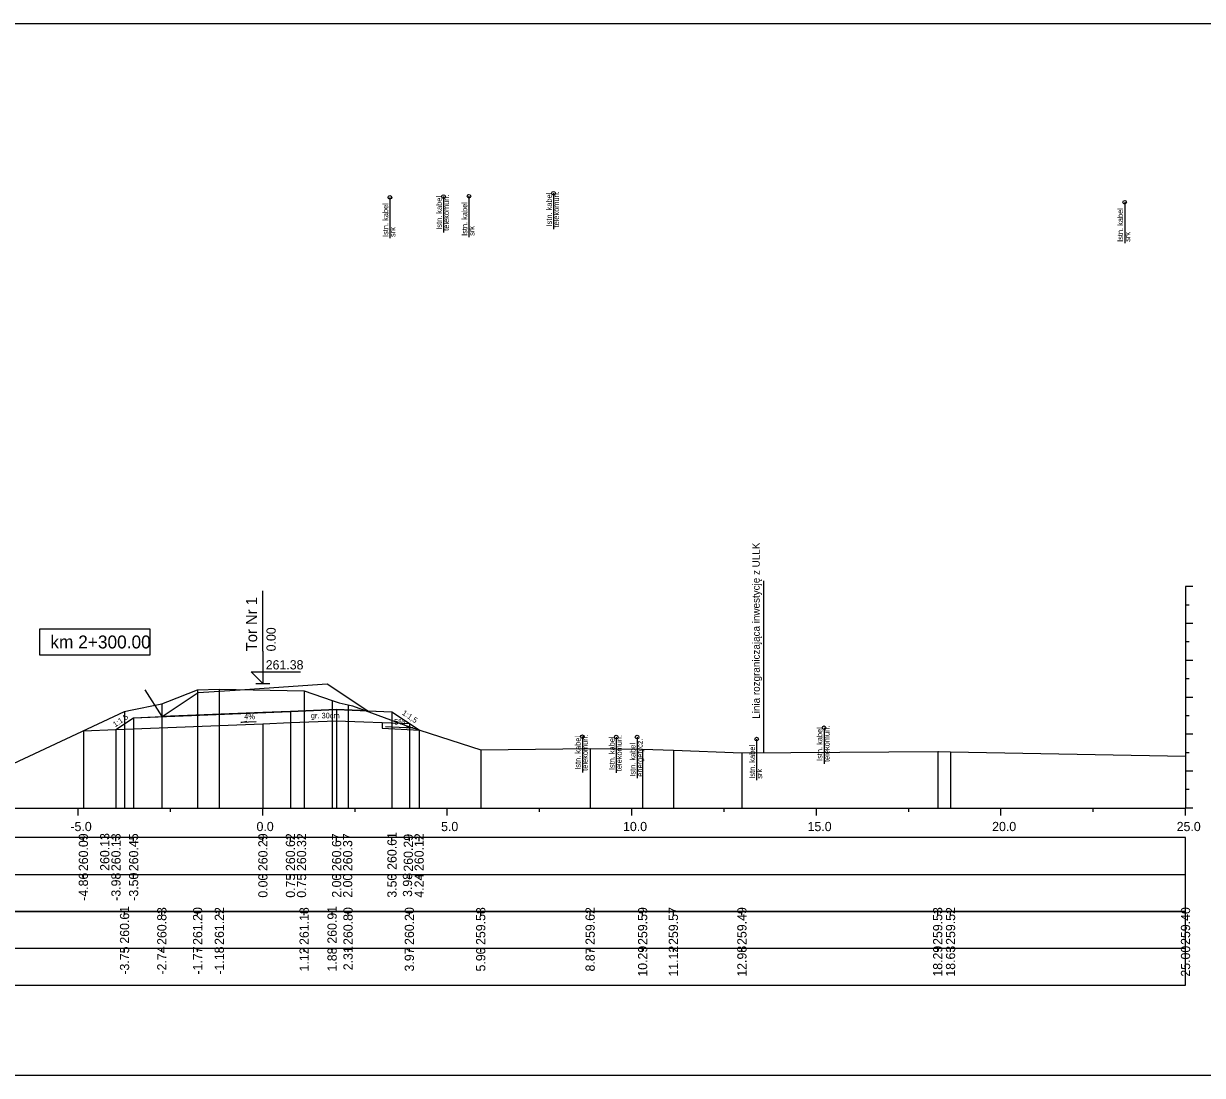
# Model space of a CAD drawing. Extents: x 6516023 to 6560129, y 5513077 to 5529206.
# Drawn here: x 6517134.78 to 6517166.72, y 5513364.27 to 5513392.77 of the extents above; entities that cross this region are included whole.
import ezdxf

# ---------------------------------------------------------------- set-up
doc = ezdxf.new("R2010")
doc.units = 0
for name, color, linetype in [('IR_default', 7, 'Continuous'), ('TOR_PRZEK_P-kable', 7, 'Continuous'), ('TOR_PRZEK_P-komponent', 7, 'Continuous'), ('TOR_PRZEK_P-odwodnienie', 7, 'Continuous'), ('TOR_PRZEK_P-opisy', 7, 'Continuous'), ('TOR_PRZEK_P-schodkowanie+wymiana', 7, 'Continuous'), ('TOR_PRZEK_P-tabelka istniejace', 7, 'Continuous'), ('TOR_PRZEK_P-tabelka projektowane', 7, 'Continuous'), ('TOR_PRZEK_P-teren istniejacy', 7, 'Continuous'), ('TOR_PRZEK_P-tory projektowane', 7, 'Continuous'), ('TOR_PRZEK_P-uklad odniesienia', 7, 'Continuous'), ('TOR_PRZEK_P-warstwa ochronna I', 7, 'Continuous'), ('TOR_PRZEK_P-warstwa ochronna II', 7, 'Continuous'), ('TOR_PS_T-granica PKP-projektowana', 7, 'Continuous'), ('TOR_PS_T-skarpy projektowane', 7, 'Continuous'), ('TOR_RAMKI-ramka+tabelka 1', 7, 'Continuous')]:
    doc.layers.add(name, color=color, linetype=linetype)

msp = doc.modelspace()

# ---------------------------------------------------------------- linework, layer by layer
at = {"layer": 'IR_default'}
msp.add_lwpolyline([(6517137.285, 5513373.638), (6517137.518, 5513373.793), (6517137.763, 5513373.957), (6517138.534, 5513373.988), (6517139.516, 5513374.642), (6517140.513, 5513374.709), (6517143.008, 5513374.875), (6517144.106, 5513374.143), (6517144.763, 5513374.117), (6517145.242, 5513373.798), (6517145.499, 5513373.626)], dxfattribs=at)
at = {"layer": 'TOR_PRZEK_P-kable'}
for p, q in [((6517144.707, 5513388.058), (6517144.707, 5513386.948)), ((6517146.16, 5513388.079), (6517146.16, 5513387.105)), ((6517146.85, 5513388.089), (6517146.85, 5513386.979)), ((6517149.141, 5513388.168), (6517149.141, 5513387.194)), ((6517164.615, 5513387.926), (6517164.615, 5513386.816)), ((6517156.469, 5513373.686), (6517156.469, 5513372.712)), ((6517149.921, 5513373.446), (6517149.921, 5513372.472)), ((6517150.841, 5513373.435), (6517150.841, 5513372.462)), ((6517151.406, 5513373.434), (6517151.406, 5513372.325)), ((6517154.644, 5513373.38), (6517154.644, 5513372.27))]:
    msp.add_line(p, q, dxfattribs=at)
for centre in [(6517144.707, 5513388.058), (6517146.16, 5513388.079), (6517146.85, 5513388.089), (6517149.141, 5513388.168), (6517164.615, 5513387.926), (6517156.469, 5513373.686), (6517149.921, 5513373.446), (6517150.841, 5513373.435), (6517151.406, 5513373.434), (6517154.644, 5513373.38)]:
    msp.add_circle(centre, 0.05, dxfattribs=at)
at = {"layer": 'TOR_PRZEK_P-komponent'}
msp.add_lwpolyline([(6517139.516, 5513374.642), (6517140.513, 5513374.709), (6517143.008, 5513374.875), (6517144.106, 5513374.143), (6517143.263, 5513374.177), (6517142.013, 5513374.127), (6517141.263, 5513374.097), (6517138.534, 5513373.988)], close=True, dxfattribs=at)
msp.add_lwpolyline([(6517139.516, 5513374.642), (6517140.513, 5513374.709), (6517143.008, 5513374.875), (6517144.106, 5513374.143), (6517143.263, 5513374.177), (6517142.013, 5513374.127), (6517141.263, 5513374.097), (6517138.534, 5513373.988)], close=True, dxfattribs=at)
at = {"layer": 'TOR_PRZEK_P-odwodnienie'}
msp.add_line((6517138.534, 5513373.988), (6517138.079, 5513374.718), dxfattribs=at)
at = {"layer": 'TOR_PRZEK_P-opisy'}
msp.add_lwpolyline([(6517141.084, 5513373.851), (6517140.666, 5513373.832), (6517140.834, 5513373.861)], dxfattribs=at)
at = {"layer": 'TOR_PRZEK_P-schodkowanie+wymiana'}
for p, q in [((6517144.499, 5513373.827), (6517144.499, 5513373.676)), ((6517144.499, 5513373.676), (6517145.522, 5513373.625))]:
    msp.add_line(p, q, dxfattribs=at)
at = {"layer": 'TOR_PRZEK_P-tabelka istniejace'}
for p, q in [((6517137.518, 5513368.611), (6517137.518, 5513368.711)), ((6517138.528, 5513368.611), (6517138.528, 5513368.711)), ((6517139.497, 5513368.611), (6517139.497, 5513368.711)), ((6517140.086, 5513368.611), (6517140.086, 5513368.711)), ((6517142.384, 5513368.611), (6517142.384, 5513368.711)), ((6517143.141, 5513368.611), (6517143.141, 5513368.711)), ((6517143.573, 5513368.611), (6517143.573, 5513368.711)), ((6517145.234, 5513368.611), (6517145.234, 5513368.711)), ((6517147.168, 5513368.611), (6517147.168, 5513368.711)), ((6517150.132, 5513368.611), (6517150.132, 5513368.711)), ((6517151.554, 5513368.611), (6517151.554, 5513368.711)), ((6517152.388, 5513368.611), (6517152.388, 5513368.711)), ((6517154.244, 5513368.611), (6517154.244, 5513368.711)), ((6517159.549, 5513368.611), (6517159.549, 5513368.711)), ((6517159.897, 5513368.611), (6517159.897, 5513368.711)), ((6517166.263, 5513368.611), (6517166.263, 5513368.711)), ((6517112.463, 5513367.711), (6517166.263, 5513367.711)), ((6517137.518, 5513367.611), (6517137.518, 5513367.711)), ((6517138.528, 5513367.611), (6517138.528, 5513367.711)), ((6517139.497, 5513367.611), (6517139.497, 5513367.711)), ((6517140.086, 5513367.611), (6517140.086, 5513367.711)), ((6517142.384, 5513367.611), (6517142.384, 5513367.711)), ((6517143.141, 5513367.611), (6517143.141, 5513367.711)), ((6517143.573, 5513367.611), (6517143.573, 5513367.711)), ((6517145.234, 5513367.611), (6517145.234, 5513367.711)), ((6517147.168, 5513367.611), (6517147.168, 5513367.711)), ((6517150.132, 5513367.611), (6517150.132, 5513367.711)), ((6517151.554, 5513367.611), (6517151.554, 5513367.711)), ((6517152.388, 5513367.611), (6517152.388, 5513367.711)), ((6517154.244, 5513367.611), (6517154.244, 5513367.711)), ((6517159.549, 5513367.611), (6517159.549, 5513367.711)), ((6517159.897, 5513367.611), (6517159.897, 5513367.711)), ((6517166.263, 5513367.611), (6517166.263, 5513367.711))]:
    msp.add_line(p, q, dxfattribs=at)
for points in [[(6517139.497, 5513374.712), (6517139.497, 5513371.711), (6517139.497, 5513371.581), (6517139.497, 5513371.511)], [(6517140.086, 5513374.733), (6517140.086, 5513371.711), (6517140.086, 5513371.581), (6517140.086, 5513371.511)], [(6517142.384, 5513374.69), (6517142.384, 5513371.711), (6517142.384, 5513371.581), (6517142.384, 5513371.511)], [(6517138.528, 5513374.337), (6517138.528, 5513371.711), (6517138.528, 5513371.581), (6517138.528, 5513371.511)], [(6517143.141, 5513374.425), (6517143.141, 5513371.711), (6517143.141, 5513371.581), (6517143.141, 5513371.511)], [(6517143.573, 5513374.308), (6517143.573, 5513371.711), (6517143.573, 5513371.581), (6517143.573, 5513371.511)], [(6517137.518, 5513374.123), (6517137.518, 5513371.711), (6517137.518, 5513371.581), (6517137.518, 5513371.511)], [(6517145.234, 5513373.711), (6517145.234, 5513371.711), (6517145.234, 5513371.581), (6517145.234, 5513371.511)], [(6517147.168, 5513373.093), (6517147.168, 5513371.711), (6517147.168, 5513371.581), (6517147.168, 5513371.511)], [(6517150.132, 5513373.129), (6517150.132, 5513371.711), (6517150.132, 5513371.581), (6517150.132, 5513371.511)], [(6517151.554, 5513373.105), (6517151.554, 5513371.711), (6517151.554, 5513371.581), (6517151.554, 5513371.511)], [(6517152.388, 5513373.08), (6517152.388, 5513371.711), (6517152.388, 5513371.581), (6517152.388, 5513371.511)], [(6517154.244, 5513373.005), (6517154.244, 5513371.711), (6517154.244, 5513371.581), (6517154.244, 5513371.511)], [(6517159.549, 5513373.04), (6517159.549, 5513371.711), (6517159.549, 5513371.581), (6517159.549, 5513371.511)], [(6517159.897, 5513373.034), (6517159.897, 5513371.711), (6517159.897, 5513371.581), (6517159.897, 5513371.511)], [(6517166.263, 5513372.914), (6517166.263, 5513371.711), (6517166.263, 5513371.581), (6517166.263, 5513371.511)]]:
    msp.add_lwpolyline(points, dxfattribs=at)
msp.add_lwpolyline([(6517112.463, 5513368.711), (6517112.463, 5513366.711), (6517166.263, 5513366.711), (6517166.263, 5513368.711)], close=True, dxfattribs=at)
at = {"layer": 'TOR_PRZEK_P-tabelka projektowane'}
for p, q in [((6517136.402, 5513370.611), (6517136.402, 5513370.711)), ((6517137.285, 5513370.611), (6517137.285, 5513370.711)), ((6517137.285, 5513370.611), (6517137.285, 5513370.711)), ((6517137.763, 5513370.611), (6517137.763, 5513370.711)), ((6517141.263, 5513370.611), (6517141.263, 5513370.711)), ((6517142.013, 5513370.611), (6517142.013, 5513370.711)), ((6517142.013, 5513370.611), (6517142.013, 5513370.711)), ((6517143.263, 5513370.611), (6517143.263, 5513370.711)), ((6517143.263, 5513370.611), (6517143.263, 5513370.711)), ((6517144.763, 5513370.611), (6517144.763, 5513370.711)), ((6517145.242, 5513370.611), (6517145.242, 5513370.711)), ((6517145.499, 5513370.611), (6517145.499, 5513370.711)), ((6517112.463, 5513369.711), (6517166.263, 5513369.711)), ((6517136.402, 5513369.611), (6517136.402, 5513369.711)), ((6517137.285, 5513369.611), (6517137.285, 5513369.711)), ((6517137.285, 5513369.611), (6517137.285, 5513369.711)), ((6517137.763, 5513369.611), (6517137.763, 5513369.711)), ((6517141.263, 5513369.611), (6517141.263, 5513369.711)), ((6517142.013, 5513369.611), (6517142.013, 5513369.711)), ((6517142.013, 5513369.611), (6517142.013, 5513369.711)), ((6517143.263, 5513369.611), (6517143.263, 5513369.711)), ((6517143.263, 5513369.611), (6517143.263, 5513369.711)), ((6517144.763, 5513369.611), (6517144.763, 5513369.711)), ((6517145.242, 5513369.611), (6517145.242, 5513369.711)), ((6517145.499, 5513369.611), (6517145.499, 5513369.711))]:
    msp.add_line(p, q, dxfattribs=at)
for points in [[(6517137.763, 5513373.957), (6517137.763, 5513371.711), (6517137.763, 5513371.581), (6517137.763, 5513371.511)], [(6517142.013, 5513374.127), (6517142.013, 5513371.711), (6517142.013, 5513371.581), (6517142.013, 5513371.511)], [(6517143.263, 5513374.177), (6517143.263, 5513371.711), (6517143.263, 5513371.581), (6517143.263, 5513371.511)], [(6517144.763, 5513374.117), (6517144.763, 5513371.711), (6517144.763, 5513371.581), (6517144.763, 5513371.511)], [(6517137.285, 5513373.638), (6517137.285, 5513371.711), (6517137.285, 5513371.581), (6517137.285, 5513371.511)], [(6517137.285, 5513373.638), (6517137.285, 5513371.711), (6517137.285, 5513371.581), (6517137.285, 5513371.511)], [(6517141.263, 5513373.797), (6517141.263, 5513371.711), (6517141.263, 5513371.581), (6517141.263, 5513371.511)], [(6517142.013, 5513373.827), (6517142.013, 5513371.711), (6517142.013, 5513371.581), (6517142.013, 5513371.511)], [(6517143.263, 5513373.877), (6517143.263, 5513371.711), (6517143.263, 5513371.581), (6517143.263, 5513371.511)], [(6517145.242, 5513373.798), (6517145.242, 5513371.711), (6517145.242, 5513371.581), (6517145.242, 5513371.511)], [(6517145.499, 5513373.626), (6517145.499, 5513371.711), (6517145.499, 5513371.581), (6517145.499, 5513371.511)], [(6517136.402, 5513373.602), (6517136.402, 5513371.711), (6517136.402, 5513371.581), (6517136.402, 5513371.511)]]:
    msp.add_lwpolyline(points, dxfattribs=at)
msp.add_lwpolyline([(6517112.463, 5513370.711), (6517112.463, 5513368.711), (6517166.263, 5513368.711), (6517166.263, 5513370.711)], close=True, dxfattribs=at)
at = {"layer": 'TOR_PRZEK_P-teren istniejacy'}
msp.add_lwpolyline([(6517134.223, 5513372.585), (6517137.518, 5513374.123), (6517137.638, 5513374.153), (6517138.528, 5513374.337), (6517138.691, 5513374.395), (6517139.497, 5513374.712), (6517140.086, 5513374.733), (6517142.384, 5513374.69), (6517143.141, 5513374.425), (6517143.335, 5513374.366), (6517143.573, 5513374.308), (6517143.69, 5513374.28), (6517145.234, 5513373.711), (6517147.168, 5513373.093), (6517150.132, 5513373.129), (6517151.554, 5513373.105), (6517152.388, 5513373.08), (6517154.244, 5513373.005), (6517159.549, 5513373.04), (6517159.571, 5513373.04), (6517159.897, 5513373.034), (6517166.263, 5513372.914)], dxfattribs=at)
at = {"layer": 'TOR_PRZEK_P-tory projektowane'}
for p, q in [((6517141.263, 5513375.764), (6517141.263, 5513377.397)), ((6517141.263, 5513375.764), (6517141.263, 5513374.887)), ((6517141.263, 5513374.887), (6517140.944, 5513375.206)), ((6517140.944, 5513375.206), (6517142.288, 5513375.206)), ((6517141.072, 5513374.887), (6517141.455, 5513374.887))]:
    msp.add_line(p, q, dxfattribs=at)
at = {"layer": 'TOR_PRZEK_P-uklad odniesienia'}
for p, q in [((6517166.263, 5513377.511), (6517166.263, 5513371.511)), ((6517166.463, 5513377.511), (6517166.263, 5513377.511)), ((6517166.363, 5513377.011), (6517166.263, 5513377.011)), ((6517166.463, 5513376.511), (6517166.263, 5513376.511)), ((6517166.363, 5513376.011), (6517166.263, 5513376.011)), ((6517166.463, 5513375.511), (6517166.263, 5513375.511)), ((6517166.363, 5513375.011), (6517166.263, 5513375.011)), ((6517166.463, 5513374.511), (6517166.263, 5513374.511)), ((6517166.363, 5513374.011), (6517166.263, 5513374.011)), ((6517166.463, 5513373.511), (6517166.263, 5513373.511)), ((6517166.363, 5513373.011), (6517166.263, 5513373.011)), ((6517166.463, 5513372.511), (6517166.263, 5513372.511)), ((6517166.363, 5513372.011), (6517166.263, 5513372.011)), ((6517116.263, 5513371.511), (6517166.263, 5513371.511)), ((6517136.263, 5513371.311), (6517136.263, 5513371.511)), ((6517138.763, 5513371.411), (6517138.763, 5513371.511)), ((6517141.263, 5513371.311), (6517141.263, 5513371.511)), ((6517143.763, 5513371.411), (6517143.763, 5513371.511)), ((6517146.263, 5513371.311), (6517146.263, 5513371.511)), ((6517148.763, 5513371.411), (6517148.763, 5513371.511)), ((6517151.263, 5513371.311), (6517151.263, 5513371.511)), ((6517153.763, 5513371.411), (6517153.763, 5513371.511)), ((6517156.263, 5513371.311), (6517156.263, 5513371.511)), ((6517158.763, 5513371.411), (6517158.763, 5513371.511)), ((6517161.263, 5513371.311), (6517161.263, 5513371.511)), ((6517163.763, 5513371.411), (6517163.763, 5513371.511)), ((6517166.263, 5513371.311), (6517166.263, 5513371.511)), ((6517166.463, 5513371.511), (6517166.263, 5513371.511))]:
    msp.add_line(p, q, dxfattribs=at)
msp.add_lwpolyline([(6517138.213, 5513376.361), (6517135.213, 5513376.361), (6517135.213, 5513375.661), (6517138.213, 5513375.661)], close=True, dxfattribs=at)
at = {"layer": 'TOR_PRZEK_P-warstwa ochronna I'}
msp.add_lwpolyline([(6517137.285, 5513373.638), (6517141.263, 5513373.797), (6517142.013, 5513373.827), (6517143.263, 5513373.877), (6517145.242, 5513373.798)], dxfattribs=at)
at = {"layer": 'TOR_PRZEK_P-warstwa ochronna II'}
msp.add_lwpolyline([(6517136.402, 5513373.602), (6517137.285, 5513373.638), (6517137.763, 5513373.957), (6517142.013, 5513374.127), (6517143.263, 5513374.177), (6517144.763, 5513374.117), (6517145.499, 5513373.626)], dxfattribs=at)
at = {"layer": 'TOR_PS_T-granica PKP-projektowana'}
msp.add_line((6517154.841, 5513373.009), (6517154.841, 5513377.667), dxfattribs=at)
at = {"layer": 'TOR_PS_T-skarpy projektowane'}
msp.add_lwpolyline([(6517144.592, 5513373.72), (6517145.327, 5513373.681), (6517145.155, 5513373.712)], dxfattribs=at)
at = {"layer": 'TOR_RAMKI-ramka+tabelka 1'}
msp.add_lwpolyline([(6517109.813, 5513392.767), (6517357.313, 5513392.767), (6517357.313, 5513364.267), (6517109.813, 5513364.267)], close=True, dxfattribs=at)

# ---------------------------------------------------------------- texts
at = {"layer": 'TOR_PRZEK_P-kable'}
for s, height, p in [('Istn. kabel', 0.14999, (6517146.115, 5513387.181)), ('telekomun.', 0.15, (6517146.309, 5513387.153)), ('Istn. kabel', 0.14999, (6517149.096, 5513387.27)), ('telekomun.', 0.15, (6517149.29, 5513387.242)), ('Istn. kabel', 0.14999, (6517144.662, 5513386.985)), ('Istn. kabel', 0.14999, (6517146.804, 5513387.015)), ('Istn. kabel', 0.14999, (6517164.57, 5513386.852)), ('srk', 0.15, (6517144.856, 5513386.985)), ('srk', 0.15, (6517146.998, 5513387.015)), ('srk', 0.15, (6517164.764, 5513386.853)), ('Istn. kabel', 0.14999, (6517156.424, 5513372.788)), ('telekomun.', 0.15, (6517156.619, 5513372.76)), ('Istn. kabel', 0.14999, (6517149.876, 5513372.549)), ('telekomun.', 0.15, (6517150.07, 5513372.52)), ('Istn. kabel', 0.14999, (6517150.797, 5513372.538)), ('telekomun.', 0.15, (6517150.991, 5513372.51)), ('energetycz.', 0.14999, (6517151.555, 5513372.361)), ('Istn. kabel', 0.14999, (6517151.361, 5513372.361)), ('Istn. kabel', 0.14999, (6517154.599, 5513372.306)), ('srk', 0.15, (6517154.793, 5513372.306))]:
    msp.add_text(s, height=height, rotation=90.0511, dxfattribs=at).set_placement(p)
at = {"layer": 'TOR_PRZEK_P-opisy'}
for s, rotation, p in [('1:1,5', 34.0701, (6517137.264, 5513373.696)), ('4%', 0.1515, (6517140.761, 5513373.917)), ('1:1,5', 325.9299, (6517145.022, 5513374.054))]:
    msp.add_text(s, height=0.15, rotation=rotation, dxfattribs=at).set_placement(p)
at = {"layer": 'TOR_PRZEK_P-tabelka istniejace'}
for s, p in [('260.61', (6517137.643, 5513367.837)), ('260.91', (6517143.266, 5513367.837)), ('260.83', (6517138.653, 5513367.803)), ('261.20', (6517139.622, 5513367.803)), ('261.22', (6517140.211, 5513367.805)), ('261.18', (6517142.509, 5513367.802)), ('260.80', (6517143.698, 5513367.803)), ('260.20', (6517145.359, 5513367.803)), ('259.58', (6517147.293, 5513367.802)), ('259.62', (6517150.257, 5513367.805)), ('259.59', (6517151.679, 5513367.803)), ('259.57', (6517152.513, 5513367.803)), ('259.49', (6517154.369, 5513367.803)), ('259.53', (6517159.674, 5513367.803)), ('259.52', (6517160.022, 5513367.805)), ('259.40', (6517166.388, 5513367.803)), ('-3.75', (6517137.643, 5513366.998)), ('-2.74', (6517138.653, 5513367)), ('-1.77', (6517139.622, 5513366.999)), ('-1.18', (6517140.211, 5513366.998)), ('1.12', (6517142.509, 5513367.084)), ('1.88', (6517143.266, 5513367.082)), ('2.31', (6517143.698, 5513367.117)), ('3.97', (6517145.359, 5513367.083)), ('5.90', (6517147.293, 5513367.083)), ('8.87', (6517150.257, 5513367.083)), ('10.29', (6517151.679, 5513366.943)), ('11.12', (6517152.513, 5513366.945)), ('12.98', (6517154.369, 5513366.942)), ('18.29', (6517159.674, 5513366.943)), ('18.63', (6517160.022, 5513366.943)), ('25.00', (6517166.388, 5513366.943))]:
    msp.add_text(s, height=0.25, rotation=90, dxfattribs=at).set_placement(p)
at = {"layer": 'TOR_PRZEK_P-tabelka projektowane'}
for s, p in [('260.09', (6517136.527, 5513369.803)), ('260.13', (6517137.106, 5513369.81)), ('260.13', (6517137.41, 5513369.803)), ('260.45', (6517137.888, 5513369.802)), ('260.29', (6517141.391, 5513369.803)), ('260.62', (6517142.138, 5513369.805)), ('260.32', (6517142.438, 5513369.805)), ('260.67', (6517143.388, 5513369.803)), ('260.37', (6517143.688, 5513369.803)), ('260.61', (6517144.888, 5513369.837)), ('260.29', (6517145.33, 5513369.789)), ('260.12', (6517145.624, 5513369.805)), ('-4.86', (6517136.527, 5513368.998)), ('-3.98', (6517137.41, 5513368.998)), ('-3.50', (6517137.888, 5513368.999)), ('0.00', (6517141.391, 5513369.083)), ('0.75', (6517142.138, 5513369.082)), ('0.75', (6517142.438, 5513369.082)), ('2.00', (6517143.388, 5513369.083)), ('2.00', (6517143.688, 5513369.083)), ('3.50', (6517144.888, 5513369.083)), ('3.98', (6517145.309, 5513369.103)), ('4.24', (6517145.624, 5513369.083))]:
    msp.add_text(s, height=0.25, rotation=90, dxfattribs=at).set_placement(p)
at = {"layer": 'TOR_PRZEK_P-tory projektowane'}
for s, height, p in [('Tor Nr 1', 0.3, (6517141.109, 5513375.758)), ('0.00', 0.25, (6517141.613, 5513375.757))]:
    msp.add_text(s, height=height, rotation=90, dxfattribs=at).set_placement(p)
msp.add_text('261.38', height=0.25, dxfattribs=at).set_placement((6517141.343, 5513375.267))
at = {"layer": 'TOR_PRZEK_P-uklad odniesienia'}
for s, height, p in [('km 2+300.00', 0.35, (6517135.508, 5513375.836)), ('-5.0', 0.25, (6517136.052, 5513370.886)), ('0.0', 0.25, (6517141.094, 5513370.886)), ('5.0', 0.25, (6517146.094, 5513370.886)), ('10.0', 0.25, (6517151.024, 5513370.886)), ('15.0', 0.25, (6517156.024, 5513370.886)), ('20.0', 0.25, (6517161.024, 5513370.886)), ('25.0', 0.25, (6517166.024, 5513370.886))]:
    msp.add_text(s, height=height, dxfattribs=at).set_placement(p)
at = {"layer": 'TOR_PRZEK_P-warstwa ochronna I'}
msp.add_text('gr. 30cm', height=0.15, dxfattribs=at).set_placement((6517142.566, 5513373.943))
at = {"layer": 'TOR_PS_T-granica PKP-projektowana'}
msp.add_text('Linia rozgraniczająca inwestycję z ULLK', height=0.2, rotation=90.0511, dxfattribs=at).set_placement((6517154.73, 5513373.931))
at = {"layer": 'TOR_PS_T-skarpy projektowane'}
msp.add_text('5%', height=0.1545, dxfattribs=at).set_placement((6517144.824, 5513373.772))

doc.saveas('drawing.dxf')
